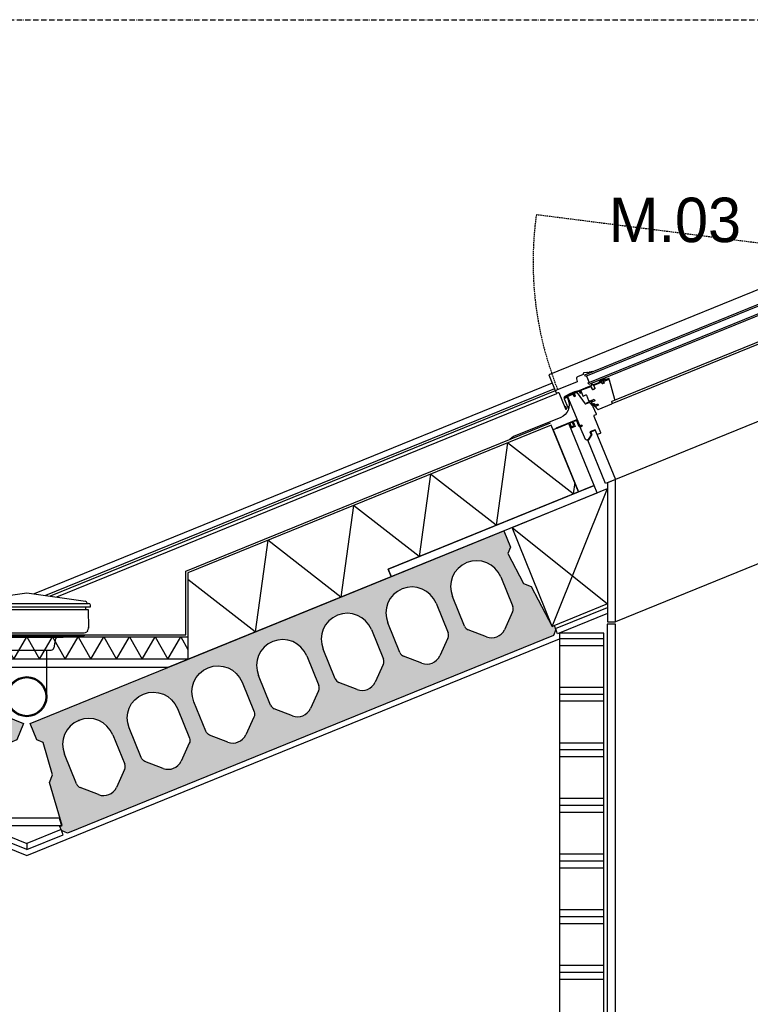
# Model space of a CAD drawing. Header units: millimetres. Extents: x -297000 to 504135, y -166520 to 252050.
# Tile 292 of 416: x 15209 to 16853, y -9113 to -6900. Entities that reach past the tile are written whole.
import ezdxf

# ---------------------------------------------------------------- set-up
doc = ezdxf.new("R2010")
doc.units = ezdxf.units.MM
doc.header["$MEASUREMENT"] = 0
for name, pattern in [('ACAD_ISO10W100', [18, 12, -3, 0, -3]), ('CENTER', [50.800000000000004, 31.75, -6.349999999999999, 6.349999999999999, -6.349999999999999]), ('HIDDEN2', [4.762499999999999, 3.175, -1.5875])]:
    doc.linetypes.add(name, pattern=pattern)
for name, color, linetype in [('010_T0100_T', 4, 'Continuous'), ('040_AXPRI_B', 9, 'CENTER'), ('068_HATCH_H', 8, 'Continuous'), ('210_INSUL_G', 8, 'Continuous'), ('210_WALEX_E', 2, 'Continuous'), ('210_WALEX_G', 2, 'Continuous'), ('220_WALIN_G', 1, 'Continuous'), ('299_CONCR_G', 3, 'Continuous'), ('299_CONCR_H', 251, 'Continuous'), ('310_WINDO_E', 1, 'Continuous'), ('310_WINDO_G', 1, 'Continuous'), ('420_WAFIN_G', 1, 'Continuous'), ('450_CEIFI_G', 2, 'Continuous'), ('470_ROOF_G', 4, 'Continuous'), ('480_OTHFI_G', 4, 'Continuous'), ('520_DRAIN_E', 8, 'Continuous'), ('520_DRAIN_G', 2, 'Continuous')]:
    doc.layers.add(name, color=color, linetype=linetype)
doc.styles.add('VMX 2 MEDIUM 100', font='unvr55w.TTF', dxfattribs={"height": 200})

# ---------------------------------------------------------------- blocks, each defined once
blk = doc.blocks.new('GRID02')
at = {"layer": '040_AXPRI_B', "linetype": 'ACAD_ISO10W100'}
blk.add_lwpolyline([(-4000, 8700), (27199.99999785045, 8700)], dxfattribs=at)
blk = doc.blocks.new('gootdetail')
at = {"layer": '068_HATCH_H'}
blk.add_lwpolyline([(-724.9997384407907, 22.1315822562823), (-708.9098999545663, 50.00000000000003), (-680.042386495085, 1.4210854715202e-14), (-651.1748730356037, 50.00000000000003), (-622.3073595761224, 1.4210854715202e-14), (-593.4398461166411, 50.00000000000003), (-564.5723326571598, 1.4210854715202e-14), (-535.7048191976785, 50.00000000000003), (-506.8373057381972, 1.4210854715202e-14), (-477.9697922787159, 50.00000000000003), (-449.1022788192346, 1.4210854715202e-14), (-420.2347653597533, 50.00000000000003), (-391.367251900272, 1.4210854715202e-14), (-362.4997384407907, 50.00000000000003), (-333.6322249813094, 1.4210854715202e-14), (-304.7647115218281, 50.00000000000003), (-275.8971980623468, 1.4210854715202e-14), (-247.0296846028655, 50.00000000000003), (-218.1621711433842, 1.4210854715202e-14), (-189.2946576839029, 50.00000000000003), (-160.4271442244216, 1.4210854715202e-14), (-131.5596307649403, 50.00000000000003), (-102.692117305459, 1.4210854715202e-14), (-73.82460384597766, 50.00000000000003), (-44.95709038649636, 1.4210854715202e-14), (-16.08957692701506, 50.00000000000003), (0.0001157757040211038, 22.13183476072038)], dxfattribs=at)
at = {"layer": '210_INSUL_G', "color": 1}
blk.add_lwpolyline([(-724.9997384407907, 5.684341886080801e-14), (-724.9997384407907, 50.00000000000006), (0.0002615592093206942, 50), (0, 0), (-724.9997384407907, 5.684341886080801e-14)], dxfattribs=at)
at = {"layer": '210_WALEX_G'}
blk.add_lwpolyline([(0, 0), (-724.9997384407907, 5.684341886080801e-14), (-680.683603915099, -17.99999999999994), (-44.31613452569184, -18), (0, 0)], dxfattribs=at)
at = {"layer": '470_ROOF_G'}
blk.add_lwpolyline([(-719.9997384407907, 197.6471529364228), (-719.9997384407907, 55.00000000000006), (-4.999738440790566, 55), (-4.999738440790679, 197.6471529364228)], dxfattribs=at)
at = {"layer": '520_DRAIN_E', "color": 8}
for p, q in [((-505.4997548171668, 117.8301667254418), (-505.4997548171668, 121.3301667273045)), ((-219.4997430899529, 117.8300070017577), (-219.4997391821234, 121.3300070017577)), ((-501.4985368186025, 69.55384099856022), (-501.4985368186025, 71.15634399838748)), ((-494.6958908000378, 55.00000000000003), (-489.7317894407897, 52.13397499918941)), ((-448.3657634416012, 51.73205099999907), (-444.7313653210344, 49.63372986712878)), ((-276.6337134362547, 51.73205099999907), (-280.2681115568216, 49.63372986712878)), ((-235.2676874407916, 52.13397499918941), (-230.3035860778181, 55.00000000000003)), ((-426.3340734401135, 42.88918599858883), (-423.2605044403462, 25.45811099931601)), ((-298.6654034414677, 42.88918599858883), (-301.738972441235, 25.45811099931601))]:
    blk.add_line(p, q, dxfattribs=at)
for points in [[(-494.1498448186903, 130.3279497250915), (-362.4997316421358, 148.8301671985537), (-230.4997548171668, 130.2787807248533)], [(-505.4997548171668, 117.8301667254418), (-219.4997548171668, 117.8301667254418)], [(-501.4997548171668, 125.3301667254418), (-223.4997548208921, 125.3301667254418)], [(-501.4985368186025, 69.55384099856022), (-500.7576358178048, 112), (-224.2418712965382, 112), (-223.5010150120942, 69.5536857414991), (-223.5010132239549, 71.156188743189)], [(-494.6626301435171, 117.8244789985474), (-494.6626301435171, 111.9943122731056)], [(-230.3366639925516, 117.8300192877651), (-230.336670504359, 111.999852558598)], [(-499.1566088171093, 63.75736699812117), (-497.2423868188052, 61.84314600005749)], [(-491.5855328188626, 59.50000000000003), (-233.4139768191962, 59.50000000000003)], [(-489.2317894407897, 52.00000000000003), (-235.2676874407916, 52.13397499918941)], [(-444.2318504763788, 49.50000000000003), (-280.7676874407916, 49.50000000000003)], [(-225.842949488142, 63.75721435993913), (-227.7571736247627, 61.84299549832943)], [(-407.4998692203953, -84.22387920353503), (-407.4998692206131, 20.49999999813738)], [(-317.4998692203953, -84.22387920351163), (-317.4998692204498, 20.49999999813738)]]:
    blk.add_lwpolyline(points, dxfattribs=at)
at = {"layer": '520_DRAIN_E', "ltscale": 5}
blk.add_lwpolyline([(-509.9997384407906, 55.00000000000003), (-214.9997384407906, 55.00000000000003)], dxfattribs=at)
at = {"layer": '520_DRAIN_E', "color": 8}
blk.add_lwpolyline([(-423.2605049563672, 25.45811093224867, 0.3639702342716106), (-417.3516584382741, 20.49999999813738), (-307.6478184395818, 20.49999999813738, 0.3639702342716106), (-301.7389719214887, 25.45811093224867)], format="xyb", dxfattribs=at)
for centre, radius, start, end in [((-501.4997548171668, 121.3301667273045), 4, 90, 180), ((-498.5233928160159, 125.8301667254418), 0.5, 270, 0.4764389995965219), ((-498.5233928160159, 125.8301667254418), 0.5, 270, 0.4764389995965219), ((-493.5235658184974, 125.8717437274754), 4.5, 97.99999998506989, 180.4764389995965), ((-231.4759231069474, 125.8715973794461), 4.5, 359.5234970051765, 81.99993599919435), ((-226.4760961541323, 125.830014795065), 0.5, 179.5234970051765, 269.9999359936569), ((-226.4760961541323, 125.830014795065), 0.5, 179.5234970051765, 269.9999359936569), ((-223.4997391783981, 121.3300114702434), 4, 359.9999360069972, 89.99993599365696), ((-493.4997548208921, 69.41422199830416), 8, 178.9999999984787, 225.0000000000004), ((-231.4997971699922, 69.41407567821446), 8, 314.9999360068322, 0.9999359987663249), ((-491.5855328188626, 67.50000000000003), 8, 225.0000000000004, 270), ((-449.3657634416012, 50.00000000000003), 2, 59.9999999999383, 90), ((-444.2317894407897, 50.49999999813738), 1, 239.9999999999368, 270), ((-434.2125354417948, 41.49999999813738), 8, 9.999999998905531, 90), ((-290.7869414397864, 41.49999999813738), 8, 90, 170.0000000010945), ((-280.7676874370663, 50.49999999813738), 1, 270, 300.0000000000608), ((-275.6337134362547, 50.00000000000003), 2, 90, 120.0000000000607), ((-233.4140213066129, 67.49985581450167), 8, 269.9999359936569, 314.9999360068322)]:
    blk.add_arc(centre, radius, start, end, dxfattribs=at)
at = {"layer": '520_DRAIN_G'}
for radius in [45, 42.76431929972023]:
    blk.add_circle((-362.4998692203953, -84.22387920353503), radius, dxfattribs=at)
blk = doc.blocks.new('KANAALPLAAT260')
at = {"layer": '299_CONCR_H'}
h = blk.add_hatch(color=256, dxfattribs=at)
h.paths.add_polyline_path([(5.049627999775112, 120.4962809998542), (18.44946200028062, 133.8961149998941), (25.96350099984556, 209.0364990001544), (15, 220), (15, 260), (1165, 260), (1165, 220), (1154.036499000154, 209.0364990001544), (1161.550537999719, 133.8961149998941), (1174.950372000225, 120.4962809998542), (1185, 20), (1190, 20), (1190, 10), (1180, 0), (0, 0), (-10, 10), (-10, 20), (-5, 20)])
edge = h.paths.add_edge_path(flags=16)
edge.add_arc((119, 76.68257113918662), 31.68257478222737, 226.8415831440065, 313.1584168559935)
edge.add_line((140.6714472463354, 53.57123368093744), (172.760268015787, 83.66084609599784))
edge.add_arc((162.5, 94.60282490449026), 15, 313.1584168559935, 360)
edge.add_line((177.5, 94.60282490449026), (177.5, 166.5))
edge.add_arc((119, 166.5), 58.5, 0, 180)
edge.add_line((60.5, 166.5), (60.5, 94.60282490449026))
edge.add_arc((75.5, 94.60282490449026), 14.99999999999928, 180, 226.8415831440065)
edge.add_line((65.239731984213, 83.66084609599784), (97.32855275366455, 53.57123368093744))
edge = h.paths.add_edge_path(flags=16)
edge.add_line((254.3285527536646, 53.57123368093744), (222.239731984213, 83.66084609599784))
edge.add_arc((232.5, 94.60282490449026), 14.99999999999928, 180, 226.8415831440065, ccw=False)
edge.add_line((217.5, 94.60282490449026), (217.5, 166.5))
edge.add_arc((276, 166.5), 58.5, 0, 180, ccw=False)
edge.add_line((334.5, 166.5), (334.5, 94.60282490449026))
edge.add_arc((319.5, 94.60282490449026), 15, -46.841583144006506, 0, ccw=False)
edge.add_line((329.760268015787, 83.66084609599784), (297.6714472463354, 53.57123368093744))
edge.add_arc((276, 76.68257113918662), 31.68257478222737, 226.8415831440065, 313.1584168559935, ccw=False)
edge = h.paths.add_edge_path(flags=16)
edge.add_arc((389.5, 94.60282490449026), 14.99999999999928, 180, 226.8415831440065)
edge.add_line((379.239731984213, 83.66084609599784), (411.3285527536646, 53.57123368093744))
edge.add_arc((433, 76.68257113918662), 31.68257478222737, 226.8415831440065, 313.1584168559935)
edge.add_line((454.6714472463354, 53.57123368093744), (486.760268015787, 83.66084609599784))
edge.add_arc((476.5, 94.60282490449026), 15, 313.1584168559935, 360)
edge.add_line((491.5, 94.60282490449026), (491.5, 166.5))
edge.add_arc((433, 166.5), 58.5, 0, 180)
edge.add_line((374.5, 166.5), (374.5, 94.60282490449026))
edge = h.paths.add_edge_path(flags=16)
edge.add_arc((590, 76.68257113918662), 31.68257478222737, 226.8415831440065, 313.1584168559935)
edge.add_line((611.6714472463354, 53.57123368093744), (643.760268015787, 83.66084609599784))
edge.add_arc((633.5, 94.60282490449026), 15, 313.1584168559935, 360)
edge.add_line((648.5, 94.60282490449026), (648.5, 166.5))
edge.add_arc((590, 166.5), 58.5, 0, 180)
edge.add_line((531.5, 166.5), (531.5, 94.60282490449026))
edge.add_arc((546.5, 94.60282490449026), 14.99999999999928, 180, 226.8415831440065)
edge.add_line((536.239731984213, 83.66084609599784), (568.3285527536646, 53.57123368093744))
edge = h.paths.add_edge_path(flags=16)
edge.add_line((725.3285527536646, 53.57123368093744), (693.239731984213, 83.66084609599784))
edge.add_arc((703.5, 94.60282490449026), 14.99999999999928, 180, 226.8415831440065, ccw=False)
edge.add_line((688.5, 94.60282490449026), (688.5, 166.5))
edge.add_arc((747, 166.5), 58.5, 0, 180, ccw=False)
edge.add_line((805.5, 166.5), (805.5, 94.60282490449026))
edge.add_arc((790.5, 94.60282490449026), 15, -46.841583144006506, 0, ccw=False)
edge.add_line((800.760268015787, 83.66084609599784), (768.6714472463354, 53.57123368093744))
edge.add_arc((747, 76.68257113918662), 31.68257478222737, 226.8415831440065, 313.1584168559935, ccw=False)
edge = h.paths.add_edge_path(flags=16)
edge.add_arc((860.5, 94.60282490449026), 14.99999999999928, 180, 226.8415831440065)
edge.add_line((850.239731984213, 83.66084609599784), (882.3285527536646, 53.57123368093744))
edge.add_arc((904, 76.68257113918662), 31.68257478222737, 226.8415831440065, 313.1584168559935)
edge.add_line((925.6714472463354, 53.57123368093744), (957.760268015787, 83.66084609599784))
edge.add_arc((947.5, 94.60282490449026), 15, 313.1584168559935, 360)
edge.add_line((962.5, 94.60282490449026), (962.5, 166.5))
edge.add_arc((904, 166.5), 58.5, 0, 180)
edge.add_line((845.5, 166.5), (845.5, 94.60282490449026))
edge = h.paths.add_edge_path(flags=16)
edge.add_line((1002.5, 94.60282490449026), (1002.5, 166.5))
edge.add_arc((1061, 166.5), 58.5, 0, 180, ccw=False)
edge.add_line((1119.5, 166.5), (1119.5, 94.60282490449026))
edge.add_arc((1104.5, 94.60282490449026), 15, -46.841583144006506, 0, ccw=False)
edge.add_line((1114.760268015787, 83.66084609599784), (1082.671447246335, 53.57123368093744))
edge.add_arc((1061, 76.68257113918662), 31.68257478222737, 226.8415831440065, 313.1584168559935, ccw=False)
edge.add_line((1039.328552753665, 53.57123368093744), (1007.239731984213, 83.66084609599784))
edge.add_arc((1017.5, 94.60282490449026), 14.99999999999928, 180, 226.8415831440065, ccw=False)
at = {"layer": '299_CONCR_G'}
for p, q in [((60.5, 94.60282490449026), (60.5, 166.5)), ((177.5, 166.5), (177.5, 94.60282490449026)), ((531.5, 94.60282490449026), (531.5, 166.5)), ((648.5, 166.5), (648.5, 94.60282490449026)), ((688.5, 94.60282490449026), (688.5, 166.5)), ((805.5, 166.5), (805.5, 94.60282490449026)), ((845.5, 94.60282490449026), (845.5, 166.5)), ((962.5, 166.5), (962.5, 94.60282490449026)), ((1002.5, 94.60282490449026), (1002.5, 166.5)), ((1119.5, 166.5), (1119.5, 94.60282490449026)), ((97.32855275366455, 53.57123368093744), (65.239731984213, 83.66084609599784)), ((254.3285527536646, 53.57123368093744), (222.239731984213, 83.66084609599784)), ((329.760268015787, 83.66084609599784), (297.6714472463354, 53.57123368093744)), ((411.3285527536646, 53.57123368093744), (379.239731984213, 83.66084609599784)), ((486.760268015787, 83.66084609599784), (454.6714472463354, 53.57123368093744)), ((568.3285527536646, 53.57123368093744), (536.239731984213, 83.66084609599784)), ((643.760268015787, 83.66084609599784), (611.6714472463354, 53.57123368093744)), ((725.3285527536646, 53.57123368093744), (693.239731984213, 83.66084609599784)), ((800.760268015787, 83.66084609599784), (768.6714472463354, 53.57123368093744)), ((882.3285527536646, 53.57123368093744), (850.239731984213, 83.66084609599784)), ((957.760268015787, 83.66084609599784), (925.6714472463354, 53.57123368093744)), ((1039.328552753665, 53.57123368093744), (1007.239731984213, 83.66084609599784)), ((1114.760268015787, 83.66084609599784), (1082.671447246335, 53.57123368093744))]:
    blk.add_line(p, q, dxfattribs=at)
blk.add_lwpolyline([(1161.550537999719, 133.8961149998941), (1174.950372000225, 120.4962809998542), (1185, 20), (1190, 20), (1190, 10), (1180, 0), (0, 0), (-10, 10), (-10, 20), (-5, 20), (5.049627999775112, 120.4962809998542), (18.44946200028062, 133.8961149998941), (25.96350099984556, 209.0364990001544), (15, 220), (15, 260), (1165, 260), (1165, 220), (1154.036499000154, 209.0364990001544)], close=True, dxfattribs=at)
for points in [[(222.2397319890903, 83.6608460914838, -0.2072792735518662), (217.5, 94.60282490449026), (217.5, 166.5, -0.9999999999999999), (334.5, 166.5), (334.5, 94.60282490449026, -0.2072792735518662), (329.7602680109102, 83.66084609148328)], [(379.2397319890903, 83.6608460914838, -0.2072792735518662), (374.5, 94.60282490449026), (374.5, 166.5, -0.9999999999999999), (491.5, 166.5), (491.5, 94.60282490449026, -0.2072792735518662), (486.7602680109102, 83.66084609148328)]]:
    blk.add_lwpolyline(points, format="xyb", dxfattribs=at)
blk.add_lwpolyline([(172.760268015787, 83.66084609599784), (140.6714472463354, 53.57123368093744)], dxfattribs=at)
for centre, radius, start, end in [((119, 166.5), 58.5, 0, 180), ((590, 166.5), 58.5, 0, 180), ((747, 166.5), 58.5, 0, 180), ((904, 166.5), 58.5, 0, 180), ((1061, 166.5), 58.5, 0, 180), ((75.5, 94.60282490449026), 14.99999999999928, 180, 226.8415831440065), ((162.5, 94.60282490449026), 15, 313.1584168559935, 0), ((546.5, 94.60282490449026), 14.99999999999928, 180, 226.8415831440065), ((633.5, 94.60282490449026), 15, 313.1584168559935, 0), ((703.5, 94.60282490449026), 14.99999999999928, 180, 226.8415831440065), ((790.5, 94.60282490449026), 15, 313.1584168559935, 0), ((860.5, 94.60282490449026), 14.99999999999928, 180, 226.8415831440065), ((947.5, 94.60282490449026), 15, 313.1584168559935, 0), ((1017.5, 94.60282490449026), 14.99999999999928, 180, 226.8415831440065), ((1104.5, 94.60282490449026), 15, 313.1584168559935, 0), ((119, 76.68257113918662), 31.68257478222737, 226.8415831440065, 313.1584168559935), ((276, 76.68257113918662), 31.68257478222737, 226.8415831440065, 313.1584168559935), ((433, 76.68257113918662), 31.68257478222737, 226.8415831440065, 313.1584168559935), ((590, 76.68257113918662), 31.68257478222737, 226.8415831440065, 313.1584168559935), ((747, 76.68257113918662), 31.68257478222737, 226.8415831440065, 313.1584168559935), ((904, 76.68257113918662), 31.68257478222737, 226.8415831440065, 313.1584168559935), ((1061, 76.68257113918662), 31.68257478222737, 226.8415831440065, 313.1584168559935)]:
    blk.add_arc(centre, radius, start, end, dxfattribs=at)
at = {"layer": '299_CONCR_G', "linetype": 'ByBlock'}
blk.add_point((119.0456621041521, 224.9999821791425), dxfattribs=at)
blk = doc.blocks.new('VELUX')
at = {"layer": '310_WINDO_E', "color": 8, "linetype": 'HIDDEN2'}
blk.add_lwpolyline([(-184.5886118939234, -309.8431769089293), (-1556.357164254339, 462.4099769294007)], dxfattribs=at)
at = {"layer": '310_WINDO_E', "color": 8}
for points in [[(-161.6204545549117, 118.7208211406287), (-1665.873654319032, 118.7208211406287), (-1665.873654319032, 77.01371055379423)], [(-152.5837629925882, 5.019762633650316), (-1558.883764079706, 5.001187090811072)], [(-1550.133784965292, 10.0001629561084), (-161.3325716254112, 10.02078669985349)], [(-50.58843390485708, -155.8921760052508), (-1615.588433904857, -155.8921760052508)]]:
    blk.add_lwpolyline(points, dxfattribs=at)
at = {"layer": '310_WINDO_E', "color": 8, "linetype": 'HIDDEN2'}
blk.add_arc((-887.9730166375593, 76.28388679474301), 771.9007230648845, 149.9849371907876, 179.7231979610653, dxfattribs=at)
at = {"layer": '310_WINDO_G', "color": 3}
for points in [[(-1572.027334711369, 89.0317244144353), (-1578.642029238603, 89.80203719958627, 0.2338904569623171), (-1580.369612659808, 89.39856226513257, -0.5246925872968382), (-1582.90203691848, 90.11979978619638, 0.2464163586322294), (-1584.248284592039, 91.40103838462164), (-1590.624879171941, 93.2171003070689, 0.444655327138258), (-1593.142272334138, 91.64111606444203), (-1593.232182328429, 91.13155992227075, -0.3639702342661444), (-1594.217086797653, 90.30532337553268), (-1607.372097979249, 90.30686314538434, 0.3888787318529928), (-1611.357304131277, 86.65595255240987), (-1611.859791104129, 80.92023261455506, -0.3888787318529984), (-1612.856092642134, 80.0075049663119), (-1662.873303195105, 80.01335938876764, 0.4142135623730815), (-1665.873654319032, 77.01371055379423, 0.4142135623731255), (-1662.87400548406, 74.0133594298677), (-1660.874005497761, 74.0131253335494, -0.41421356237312), (-1659.87412255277, 73.01300829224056), (-1659.878710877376, 33.81269437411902, 1.106206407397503), (-1656.909033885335, 34.1126013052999), (-1657.827276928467, 37.31245428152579), (-1657.827042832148, 39.31245426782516)], [(-1651.188249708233, 55.27961874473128), (-1648.050242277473, 57.23995273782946, -0.5890450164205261), (-1646.520422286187, 56.39172557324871), (-1646.52113627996, 50.29172561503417, -0.4142135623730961), (-1676.824682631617, 19.99527238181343), (-1791.461411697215, 20.00869040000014, 0.0655434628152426), (-1791.720234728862, 19.9746465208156), (-1801.82500266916, 17.26834973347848)], [(-1651.429648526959, 37.5571118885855), (-1651.430121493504, 33.51632608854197, -0.9999999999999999), (-1653.380121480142, 33.51655433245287), (-1653.377617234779, 54.91155418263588, -0.4142135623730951), (-1649.727190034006, 58.56112693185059), (-1630.021215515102, 58.55882038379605, -0.41421356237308), (-1628.371408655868, 56.90862726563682), (-1628.37179997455, 53.56539928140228, -0.9999999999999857), (-1630.371799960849, 53.56563337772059), (-1630.371448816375, 56.56563335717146)]]:
    blk.add_lwpolyline(points, format="xyb", dxfattribs=at)
at = {"layer": '310_WINDO_G', "color": 1}
for points in [[(-1590.376356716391, 68.28777872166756), (-150.5743584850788, 68.27999501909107), (-150.5748266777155, 64.27999504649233), (-1590.376356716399, 64.27999504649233), (-1590.375888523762, 68.27999501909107)], [(-1590.374015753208, 88.27999504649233), (-150.572017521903, 88.27999488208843), (-150.5724857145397, 84.27999490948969), (-1590.374015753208, 84.27999501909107), (-1590.374015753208, 88.27999504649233)]]:
    blk.add_lwpolyline(points, close=True, dxfattribs=at)
blk.add_lwpolyline([(-1588.374483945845, 84.28777861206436), (-1588.376356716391, 68.28777872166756)], dxfattribs=at)
for points in [[(-1552.752525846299, 64.00046984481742), (-1558.992672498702, 60.08607464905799, -0.1410144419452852), (-1559.25842829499, 60.00963687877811), (-1559.575759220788, 60.00967402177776, -0.5479027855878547), (-1559.717391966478, 60.53612698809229), (-1557.281161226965, 62.91749315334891, 0.7740874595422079), (-1557.921242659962, 64.00107483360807, 0.1273401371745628), (-1558.201758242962, 63.8353717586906), (-1561.869314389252, 60.15695369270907, -0.1993271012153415), (-1562.223448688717, 60.00998392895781), (-1562.603602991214, 60.01002842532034, -0.6701119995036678), (-1562.814538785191, 60.5233152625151), (-1560.373487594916, 62.93786080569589, 0.80753206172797), (-1561.069084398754, 64.00144328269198, 0.106481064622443), (-1561.298184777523, 63.8516086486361), (-1564.947165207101, 60.15890288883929, -0.2004910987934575), (-1565.302876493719, 60.0103443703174), (-1565.68929518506, 60.01038959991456, -0.6665598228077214), (-1565.902315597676, 60.52159410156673), (-1563.47386796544, 62.97132496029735, 0.9999998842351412), (-1564.40533254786, 63.87817320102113), (-1568.023377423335, 60.16191694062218, -0.2024250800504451), (-1568.381691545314, 60.01070473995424), (-1582.176750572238, 60.01231942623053, -0.3647853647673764), (-1582.669353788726, 60.42697067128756), (-1583.247407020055, 63.76368861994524, 0.3647853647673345), (-1583.542968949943, 64.01247936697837), (-1584.538389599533, 64.0125958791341, 0.3647135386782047), (-1584.833996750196, 63.76394927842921), (-1585.413737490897, 60.42716611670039, -0.3647135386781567), (-1585.906415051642, 60.01275597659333), (-1616.672576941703, 60.01635709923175), (-1626.161010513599, 61.50499771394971), (-1638.291749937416, 61.50655469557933), (-1650.270668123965, 60.08255481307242, 0.08308792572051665), (-1650.524140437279, 60.0085370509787), (-1653.168512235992, 58.73145243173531, 1.000000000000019), (-1652.601635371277, 57.56155900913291), (-1650.166386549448, 58.74156924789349, -0.08341632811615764), (-1649.911974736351, 58.81604149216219), (-1638.214835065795, 60.20654481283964), (-1626.262452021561, 60.20501072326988), (-1616.706172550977, 58.70572576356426, -0.3293791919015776), (-1616.288732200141, 58.28273975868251), (-1615.703961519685, 54.20470732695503, 0.869286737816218), (-1614.574100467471, 54.20786876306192), (-1614.01280300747, 58.57998587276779, -0.3747155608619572), (-1613.517417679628, 59.01178500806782), (-1587.839792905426, 59.00037393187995, -0.4142135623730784), (-1587.339851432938, 58.50031541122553), (-1587.340588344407, 52.20451823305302, 0.441346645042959), (-1585.840763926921, 50.70434267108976), (-1582.349532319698, 50.70393402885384, 0.437042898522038), (-1580.849356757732, 52.20375844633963), (-1580.848609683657, 58.58637971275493, -0.3639702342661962), (-1580.356157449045, 58.99949798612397), (-1561.834925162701, 59.00573566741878, -0.414213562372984), (-1561.534960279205, 58.70570055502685), (-1561.535193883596, 56.7099033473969, 0.8542027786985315), (-1557.535193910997, 56.7094351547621), (-1557.534996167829, 58.39885228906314, -0.4931454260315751), (-1557.157316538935, 58.68858583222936), (-1543.820368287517, 58.68912754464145, 0.9565027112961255), (-1543.762498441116, 59.98655311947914), (-1553.614346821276, 60.86599846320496, -0.7185673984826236), (-1553.835587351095, 61.78758036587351), (-1552.090739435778, 62.88210981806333, 0.9725396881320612), (-1552.752525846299, 64.00046984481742, 0.01392129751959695), (-1552.783669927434, 63.98204042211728)], [(-1610.281165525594, 26.81218439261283, -1.073253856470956), (-1610.351450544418, 27.80721144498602), (-1598.826332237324, 29.40586246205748), (-1592.0809078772, 29.40507292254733), (-1592.081376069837, 25.40507294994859), (-1597.649468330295, 25.40572468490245), (-1597.016825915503, 27.05756668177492, 0.5578057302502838), (-1597.533027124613, 27.73396181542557), (-1598.283009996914, 27.65968957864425), (-1610.351567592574, 26.80721145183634)]]:
    blk.add_lwpolyline(points, format="xyb", dxfattribs=at)
at = {"layer": '310_WINDO_G', "color": 2}
for points in [[(-1600.384669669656, -2.73328455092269, -0.3888787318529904), (-1601.754110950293, -4.227416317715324), (-1606.172045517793, -4.613414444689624, 0.3888787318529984), (-1607.085006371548, -5.609502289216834), (-1607.089662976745, -45.39317084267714, -0.4142135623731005), (-1608.589838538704, -46.89299526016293), (-1615.589838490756, -46.89299526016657), (-1615.588433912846, -34.8921760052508), (-1628.088433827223, -34.89071300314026), (-1628.089253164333, -41.89071285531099), (-1638.490107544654, -49.18949550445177), (-1642.390107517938, -49.1890390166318), (-1644.389873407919, -47.18880493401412), (-1644.386303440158, -16.68880514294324), (-1643.886244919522, -16.18886367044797), (-1639.386244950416, -16.18939038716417), (-1639.385964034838, -13.78939040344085), (-1643.88596400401, -13.78886368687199), (-1644.38590547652, -13.28880516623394), (-1644.377700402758, 56.8111943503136), (-1643.377583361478, 57.81107729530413), (-1632.468492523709, 57.80980040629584), (-1631.378285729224, 51.80967275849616), (-1628.378285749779, 51.8093216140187), (-1628.377500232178, 58.52038480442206), (-1627.885047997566, 58.9335030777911), (-1623.158520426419, 58.09951829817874, -0.2914734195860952), (-1621.97023142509, 57.01039614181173), (-1614.079724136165, 27.54882878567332, 0.3394542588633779), (-1613.113885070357, 26.8075347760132), (-1605.412821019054, 26.80663338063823, -0.3149557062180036), (-1604.004038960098, 25.82125790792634), (-1600.473561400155, 16.15538864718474, -0.08780315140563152), (-1600.382519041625, 15.64058855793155)], [(-1594.936790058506, 12.80540708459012, 0.0763208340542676), (-1594.982885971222, 12.50541247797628), (-1594.983165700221, 10.11555008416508, 0.08748866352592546), (-1594.892764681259, 9.602509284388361), (-1593.579204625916, 5.992217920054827, 0.3152987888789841), (-1592.169781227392, 5.005083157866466), (-1558.883764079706, 5.001187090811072, 0.414213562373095), (-1557.38358851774, 6.50101150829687), (-1557.383295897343, 9.001011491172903, -0.414213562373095), (-1556.383178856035, 10.00089443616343), (-1550.133784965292, 10.0001629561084, 0.3838640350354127), (-1548.641844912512, 11.34319564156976), (-1543.891342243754, 56.49037568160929, 0.4452286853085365), (-1545.880127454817, 58.69966540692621), (-1556.677478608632, 58.70092921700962, 0.4131178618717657), (-1557.180185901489, 58.20098805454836), (-1557.18053704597, 55.20098807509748, -0.414213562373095), (-1557.68059556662, 54.70104660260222), (-1561.380595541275, 54.70147968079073, -0.414213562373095), (-1561.880537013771, 55.20153820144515), (-1561.880185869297, 58.20153818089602, 0.414213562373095), (-1562.380127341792, 58.70159670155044), (-1579.880127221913, 58.70364504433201, 0.4142135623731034), (-1580.880244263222, 57.70376209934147), (-1580.880888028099, 52.2037621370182, -0.414213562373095), (-1582.381063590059, 50.70393771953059), (-1585.881063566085, 50.70434738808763, -0.414213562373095), (-1587.380887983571, 52.20452295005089), (-1587.380244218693, 57.70452291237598, 0.414213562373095), (-1588.380127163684, 58.70463995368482), (-1612.377478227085, 58.70744879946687, 0.414213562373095), (-1612.877536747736, 58.20750732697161), (-1612.878964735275, 46.00750741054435, 0.414213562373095), (-1612.37902326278, 45.50744888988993), (-1605.679023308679, 45.50666466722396, -0.414213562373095), (-1604.679140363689, 44.50654762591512), (-1604.680689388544, 31.27246639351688, 0.3394542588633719), (-1603.939621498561, 30.30645381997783), (-1600.58090781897, 29.40606783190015), (-1592.0809078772, 29.40507292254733), (-1592.081376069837, 25.40507294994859), (-1599.211900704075, 25.40590756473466, 0.5205670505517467), (-1600.151750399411, 24.0639974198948), (-1599.06019084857, 21.06386963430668, 0.315298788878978), (-1598.120575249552, 20.40577979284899), (-1595.981961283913, 20.40552947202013, -0.414213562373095), (-1594.982078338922, 19.40541243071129), (-1594.982277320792, 17.70541244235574, 0.1316524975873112), (-1594.848361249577, 17.20539676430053, 0.2679491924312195), (-1593.982394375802, 16.7052954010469), (-1587.882394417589, 16.70458140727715), (-1587.8827689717, 13.50458142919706), (-1593.982768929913, 13.50529542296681, 0.3275382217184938)]]:
    blk.add_lwpolyline(points, format="xyb", close=True, dxfattribs=at)
at = {"layer": '310_WINDO_G', "color": 3}
blk.add_lwpolyline([(-1694.385099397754, 2.004897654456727), (-1646.885099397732, 2.004897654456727, -0.414213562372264), (-1644.385099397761, -0.4951023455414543), (-1644.385099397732, -13.49510234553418, 0.414213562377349), (-1643.885099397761, -13.99510234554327), (-1639.585099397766, -13.99510234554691), (-1639.585099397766, -15.99510234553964), (-1643.885099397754, -15.995102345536, -0.4142135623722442), (-1646.385099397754, -13.49510234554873), (-1646.385099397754, -0.4951023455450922, 0.4142135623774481), (-1646.885099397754, 0.004897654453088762), (-1654.485665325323, 0.00489765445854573), (-1654.485665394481, -10.995102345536), (-1664.973840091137, -10.99510234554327), (-1664.970946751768, 0.004897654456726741), (-1694.385099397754, 0.004897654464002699)], format="xyb", close=True, dxfattribs=at)
blk.add_lwpolyline([(-1662.970946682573, 0.004897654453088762), (-1662.973313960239, -8.995102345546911), (-1656.485665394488, -8.995102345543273), (-1656.485665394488, 0.00489765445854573)], close=True, dxfattribs=at)
at = {"layer": '310_WINDO_G', "color": 1}
blk.add_lwpolyline([(-1601.421562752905, 20.47954327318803), (-1599.989599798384, 18.9247059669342), (-1597.414042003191, 16.38207964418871), (-1596.9826779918, 16.14276173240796, 0.3249897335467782), (-1596.282450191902, 16.22856565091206), (-1596.28225390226, 17.90556460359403, -0.6681786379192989), (-1595.77009704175, 18.11763669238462), (-1595.070178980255, 17.41755476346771, -0.1989123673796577), (-1594.982335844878, 17.20541244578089, 0.1871993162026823), (-1593.982394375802, 16.7052954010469), (-1587.882394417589, 16.70458140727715), (-1587.8827689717, 13.50458142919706), (-1593.982768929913, 13.50529542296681, 0.2959281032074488), (-1594.982850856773, 12.80541247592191, -0.1989123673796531), (-1595.070743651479, 12.59329072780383), (-1595.600094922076, 12.06406336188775, -0.6681786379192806), (-1596.282904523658, 12.34698599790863), (-1596.282713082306, 13.9825635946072, 0.3249897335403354), (-1596.697380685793, 14.55329300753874), (-1597.166560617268, 14.70566808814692), (-1600.431223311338, 18.51864839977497), (-1601.872303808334, 20.09293969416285, -1.154966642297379)], format="xyb", close=True, dxfattribs=at)
at = {"layer": '310_WINDO_G', "color": 2}
blk.add_lwpolyline([(-1615.588433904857, -35.8921760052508), (-1615.588433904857, -155.8921760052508), (-1639.588433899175, -155.8926980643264), (-1639.588122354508, -50.19217767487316), (-1637.358335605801, -50.1921759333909), (-1626.274272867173, -42.41200358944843), (-1626.274277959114, -35.89216727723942), (-1615.588433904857, -35.8921760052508)], dxfattribs=at)
blk = doc.blocks.new('VELUX_dakraam')
at = {"layer": '210_WALEX_E'}
for points in [[(-1783.462799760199, 168), (-1783.462799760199, 18), (-1745.462799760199, 18), (-1745.462799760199, 168), (-1783.462799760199, 168)], [(-1745.462799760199, 18), (-2245.462799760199, 18), (-2245.462799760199, 0), (-1745.462799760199, 0), (-1745.462799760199, 18)]]:
    blk.add_lwpolyline(points, dxfattribs=at)
at = {"layer": '210_WALEX_E', "color": 1}
blk.add_lwpolyline([(-1951.930289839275, -240.0006036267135), (-1951.931033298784, -0.0006035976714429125), (-1720.426533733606, -7.632771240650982e-05), (-1817.907217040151, -240.000379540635), (-1951.930289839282, -240.0006036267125)], dxfattribs=at)
at = {"layer": '210_WALEX_E', "color": 8}
for points in [[(-1951.931033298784, -0.0006035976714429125), (-1817.907217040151, -240.000379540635)], [(-1951.930289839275, -240.0006036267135), (-1720.426533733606, -7.632771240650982e-05)]]:
    blk.add_lwpolyline(points, dxfattribs=at)
at = {"layer": '210_WALEX_G'}
blk.add_lwpolyline([(-1715.508851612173, 12.10740138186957), (-1833.177315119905, -277.5958091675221), (-1816.500445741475, -284.3694365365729), (-1696.080573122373, 12.1078239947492), (-1715.508851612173, 12.10740138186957)], dxfattribs=at)
at = {"layer": '310_WINDO_E', "color": 8}
blk.add_lwpolyline([(-251.5006152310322, -284.3700119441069), (-1816.500445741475, -284.3694365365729)], dxfattribs=at)
at = {"layer": '420_WAFIN_G'}
blk.add_lwpolyline([(-1946.930252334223, -247.5005881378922), (-1820.951498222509, -247.5003868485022), (-1826.028617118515, -260.0004025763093), (-1946.930213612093, -260.0005881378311)], close=True, dxfattribs=at)
blk.add_blockref('VELUX', (-80.49213921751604, 168))
blk = doc.blocks.new('1006_X-03.01')
at = {"layer": '068_HATCH_H'}
h = blk.add_hatch(dxfattribs=at)
h.set_pattern_fill('PLAST', color=256, scale=500, angle=180, style=0)
h.set_pattern_definition([(180, (-71775.00000200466, 15600.00000125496), (-1.530808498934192e-14, -125), []), (180, (-71775.00000200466, 15584.37500125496), (-1.530808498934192e-14, -125), []), (180, (-71775.00000200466, 15568.75000125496), (-1.530808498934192e-14, -125), [])])
h.paths.add_polyline_path([(4098.385895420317, 3800), (4198.385895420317, 3800), (4198.385895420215, 7321.083285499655), (4098.385895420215, 7321.083285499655)])
for points in [[(4081.885274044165, 7882.734110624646), (2916.27949897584, 7409.296971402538)], [(4081.884966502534, 7882.733987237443), (2916.279495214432, 7409.296971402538)], [(4086.83135808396, 7870.555934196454), (2942.229363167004, 7405.649955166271)], [(4088.857802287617, 7865.567693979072), (2952.858929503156, 7404.156067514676)], [(4088.857494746, 7865.567570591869), (2952.858925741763, 7404.156067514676)], [(4091.513817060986, 7859.027685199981), (2966.794582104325, 7402.197538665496)], [(4091.514124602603, 7859.027808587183), (2966.794585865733, 7402.197538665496)], [(4132.499784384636, 7659.540394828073), (4128.975161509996, 7634.121420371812), (3981.35660400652, 7749.015987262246), (3955.664291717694, 7563.727446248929), (3808.045864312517, 7678.621911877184), (3782.353552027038, 7493.333370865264), (3634.735124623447, 7608.227836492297), (3606.188085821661, 7402.351498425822), (3442.16746641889, 7530.012128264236), (3413.620427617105, 7324.135790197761), (3262.499867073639, 7441.756038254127)]]:
    blk.add_lwpolyline(points, dxfattribs=at)
at = {"layer": '210_INSUL_G', "color": 1}
blk.add_lwpolyline([(3262.499867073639, 7457.03607059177), (3262.499867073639, 7262.754757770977), (3719.597626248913, 7448.415347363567), (3712.823947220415, 7465.092195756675), (4140.863056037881, 7638.949957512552), (4079.899944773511, 7789.041593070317), (3262.499867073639, 7457.03607059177)], close=True, dxfattribs=at)
at = {"layer": '210_WALEX_G'}
blk.add_lwpolyline([(2978.035890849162, 6888.171531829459), (2821.964104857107, 6888.171531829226), (2826.964104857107, 6906.171531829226), (2973.035890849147, 6906.171531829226)], close=True, dxfattribs=at)
at = {"layer": '220_WALIN_G', "ltscale": 10}
blk.add_lwpolyline([(4098.385895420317, 3800), (4198.385895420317, 3800), (4198.385895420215, 7321.083285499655), (4098.385895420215, 7321.083285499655)], close=True, dxfattribs=at)
at = {"layer": '420_WAFIN_G'}
blk.add_lwpolyline([(4224.385743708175, 3799.947195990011), (4224.385743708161, 7341.37464401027), (4205.385743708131, 7341.37464401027), (4205.385743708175, 3799.947195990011), (4224.385743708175, 3799.947195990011)], dxfattribs=at)
for points in [[(2822.524196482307, 6879.848983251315), (2899.999997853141, 6848.380434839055), (2899.999997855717, 6834.888677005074), (2817.820252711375, 6868.267838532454)], [(2977.475799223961, 6879.848983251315), (2899.999997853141, 6848.380434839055), (2899.999997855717, 6834.888677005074), (2982.179742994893, 6868.267838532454)]]:
    blk.add_lwpolyline(points, close=True, dxfattribs=at)
at = {"layer": '450_CEIFI_G'}
blk.add_lwpolyline([(14.99998837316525, 7931.780114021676), (166.2282735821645, 7931.780114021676), (2899.99999779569, 6821.396919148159), (4098.385895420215, 7308.148446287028)], dxfattribs=at)
at = {"layer": '480_OTHFI_G', "ltscale": 5}
blk.add_lwpolyline([(3257.500128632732, 7460.401910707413), (4078.018367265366, 7793.674050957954)], dxfattribs=at)
for name, p in [('GRID02', (0, 0)), ('gootdetail', (3262.499867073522, 7262.754757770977))]:
    blk.add_blockref(name, p)
for name, p, rotation in [('VELUX_dakraam', (5799.99999787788, 8293.417807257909), 22.10564222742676), ('KANAALPLAAT260', (1715.295275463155, 7316.083285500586), 337.8943577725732), ('KANAALPLAAT260', (2991.444658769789, 6872.030993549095), 22.10564222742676)]:
    blk.add_blockref(name, p, dxfattribs=dict(rotation=rotation))

msp = doc.modelspace()

# ---------------------------------------------------------------- block references
msp.add_blockref('1006_X-03.01', (12325.00000211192, -15600.00000125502))

# ---------------------------------------------------------------- texts
at = {"layer": '010_T0100_T', "insert": (16683.1397855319, -7350.693623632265), "char_height": 100, "attachment_point": 5, "style": 'VMX 2 MEDIUM 100'}
msp.add_mtext('M.03', dxfattribs=at)

doc.saveas('drawing.dxf')
